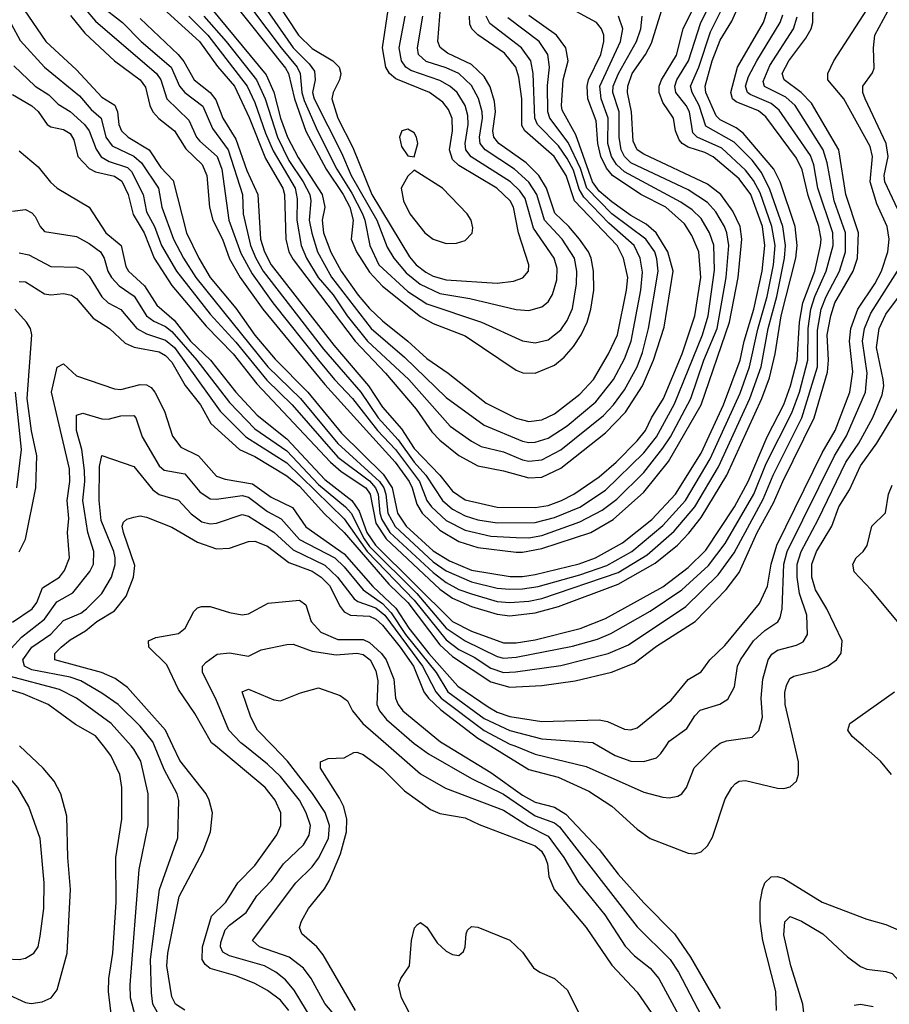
# Model space of a CAD drawing. Header units: inches. Extents: x 1305375 to 1407406, y 744550 to 841633.
# Tile 414 of 509: x 1360192 to 1362921, y 829189 to 832279. Entities that reach past the tile are written whole.
import ezdxf

# ---------------------------------------------------------------- set-up
doc = ezdxf.new("R2010")
doc.units = ezdxf.units.IN
doc.header["$MEASUREMENT"] = 0
doc.layers.add('B3862', color=7, linetype='Continuous')
doc.layers.add('B3863', color=7, linetype='Continuous')

msp = doc.modelspace()

# ---------------------------------------------------------------- linework, layer by layer
at = {"layer": 'B3862', "color": 5}
for points, elevation in [([(1360000, 829396.8), (1360150, 829331.6), (1360190.5, 829329.5), (1360210, 829334.3), (1360236.8, 829350), (1360249.9, 829370.1), (1360256.9, 829403.1), (1360267.8, 829490), (1360268.6, 829570), (1360256.9, 829710), (1360221.1, 829810), (1360186.1, 829870), (1360151.3, 829910), (1360022.1, 830000)], 1540), ([(1360000, 829325.4), (1360003.3, 829323.3), (1360050, 829281.2), (1360130, 829231.9), (1360210, 829194.8), (1360228.1, 829191.9), (1360262.8, 829197.2), (1360290.9, 829210), (1360310, 829234.4), (1360341.5, 829350), (1360351.8, 829550), (1360343.4, 829650), (1360339.7, 829779.7), (1360320.8, 829850), (1360299.9, 829890), (1360265.7, 829930), (1360191.6, 830000)], 1520), ([(1360483.5, 829123.5), (1360471.3, 829230), (1360471.7, 829270), (1360484.9, 829350), (1360494.7, 829510), (1360493.3, 829650), (1360513, 829770), (1360512.1, 829870), (1360506.8, 829910), (1360478.2, 829970), (1360454.8, 830000)], 1480), ([(1360555.6, 829150), (1360540.1, 829210), (1360539.1, 829250), (1360567.4, 829612.6), (1360595.1, 829750), (1360595.6, 829850), (1360571.9, 829951.9), (1360550.7, 829990), (1360541.8, 830000)], 1460), ([(1360624.1, 829164.1), (1360609.9, 829190), (1360605.2, 829225.2), (1360602.9, 829330), (1360630.8, 829549.2), (1360688.1, 829711.9), (1360691.3, 829828.7), (1360686.7, 829850), (1360645.8, 829925.8), (1360615.3, 830000)], 1440), ([(1360710, 829171), (1360681.3, 829190), (1360670, 829213), (1360653.9, 829310), (1360656.5, 829350), (1360692.2, 829527.8), (1360767.3, 829670), (1360791.3, 829730), (1360796.9, 829790), (1360787, 829830), (1360777.2, 829850), (1360694.7, 829954.7), (1360673.1, 830000)], 1420), ([(1361036.7, 829170), (1361010, 829202.1), (1360970, 829232.9), (1360930, 829255), (1360870, 829279), (1360790, 829301.9), (1360774.1, 829314.1), (1360764.9, 829330), (1360765.3, 829370), (1360793.9, 829466.1), (1360838.8, 829510), (1360876.6, 829570), (1360930, 829624.8), (1360999.1, 829720.9), (1361011.9, 829750), (1361011.3, 829790), (1360993.4, 829830), (1360962.5, 829870), (1360806.3, 830000)], 1380), ([(1361110, 829141.1), (1361053.5, 829233.5), (1361025.7, 829265.7), (1360996, 829290), (1360960.6, 829310), (1360850, 829341.9), (1360830, 829352.8), (1360822.3, 829370), (1360823.7, 829383.7), (1360837.2, 829422.8), (1360850, 829437.5), (1360902.4, 829477.6), (1360936, 829530), (1360982.5, 829577.5), (1361020.4, 829630), (1361083.1, 829690), (1361100.2, 829719.7), (1361104.2, 829750), (1361091.5, 829790), (1361069.6, 829830), (1361010, 829904.4), (1360970, 829942.6), (1360898.5, 830000)], 1360), ([(1361230, 829096.7), (1361150, 829191.8), (1361107, 829270), (1361082.7, 829302.7), (1361037.2, 829337.2), (1360944.6, 829370), (1360922.4, 829390), (1361058.9, 829570), (1361110, 829620.8), (1361130, 829647.6), (1361160.6, 829710), (1361164.3, 829750), (1361150.7, 829790.7), (1361111.3, 829851.3), (1361032, 829952), (1360986.2, 830000)], 1340), ([(1361245.7, 829170), (1361144.1, 829344.1), (1361124.1, 829370), (1361077.5, 829410), (1361069.9, 829430), (1361075.9, 829450), (1361098, 829490), (1361148.5, 829551.5), (1361163.1, 829576.9), (1361198.7, 829661.3), (1361217.8, 829730), (1361218.8, 829770), (1361209, 829809), (1361196.1, 829836.1), (1361135.8, 829930), (1361136.3, 829950), (1361159.6, 829960.4), (1361210, 829963.1), (1361241, 829979), (1361250, 829980.2), (1361270, 829972.9), (1361330, 829928.4), (1361399.3, 829859.3), (1361480.8, 829800.8), (1361510, 829787.8), (1361590, 829774.8), (1361633.5, 829753.5), (1361810, 829686.9), (1361829.7, 829670), (1361841, 829650), (1361848.4, 829630), (1361852.8, 829590), (1361869.5, 829549.5), (1361970, 829430.7), (1362050, 829312.3), (1362130, 829227), (1362196.8, 829130)], 1320), ([(1361349.3, 830000), (1361450, 829912.6), (1361528, 829868), (1361710, 829798.8), (1361788.2, 829748.2), (1361850, 829716.4), (1361899.6, 829650), (1361946.2, 829570), (1362027.6, 829470), (1362092.1, 829372.1), (1362121.6, 829341.6), (1362170, 829302.3), (1362198, 829270), (1362307.3, 829067.3)], 1340), ([(1361440.3, 830000), (1361475, 829975), (1361610, 829897.5), (1361710, 829848.9), (1361810, 829780.2), (1361870, 829758.9), (1361886.2, 829746.2), (1362130, 829432.7), (1362232.7, 829330), (1362259.6, 829290), (1362343.2, 829130)], 1360), ([(1361532.9, 830000), (1361670, 829916.6), (1361770, 829845.3), (1361810, 829823.6), (1361870, 829808.4), (1361905.6, 829785.6), (1362010, 829675.2), (1362070, 829598.1), (1362150, 829508.2), (1362246.4, 829410), (1362297.1, 829337.1), (1362390, 829176.6)], 1380), ([(1361669.8, 830000), (1361790, 829926.3), (1361881.9, 829901.9), (1361978, 829858), (1362050.6, 829810.6), (1362130, 829738.8), (1362170.1, 829710.1), (1362290, 829663.2), (1362310, 829662), (1362330, 829667.8), (1362350, 829686.3), (1362365.8, 829714.2), (1362405.9, 829834.1), (1362426.2, 829870), (1362438.3, 829881.7), (1362450, 829889.2), (1362470, 829891.6), (1362570, 829867.3), (1362590, 829866.8), (1362610, 829871.5), (1362629.7, 829890), (1362635.4, 829910), (1362635.5, 829950), (1362624, 830000)], 1420), ([(1361745.4, 830000), (1361810, 829974.6), (1361970, 829935.8), (1362150, 829854.7), (1362210, 829839.8), (1362230, 829837.6), (1362257.3, 829842.7), (1362270, 829850.2), (1362284.5, 829870), (1362308.4, 829931.6), (1362370, 829993), (1362379.2, 830000)], 1440), ([(1362008.1, 830000), (1362060.2, 829970), (1362110, 829952.4), (1362150, 829951), (1362190, 829963), (1362204, 829976), (1362220.1, 830000)], 1460), ([(1362927.5, 829910), (1362892.7, 829952.7), (1362838.6, 830000)], 1380), ([(1362566.9, 829170), (1362564.5, 829230), (1362523.7, 829390), (1362515.3, 829450), (1362515.8, 829510), (1362522.5, 829550), (1362530, 829570.2), (1362550, 829589.4), (1362570, 829590.7), (1362590, 829584.2), (1362710.3, 829510), (1362850, 829456), (1362910, 829440.2), (1362972.5, 829412.5)], 1380), ([(1361473.4, 829050), (1361389.8, 829210), (1361381.1, 829250), (1361387.8, 829270), (1361415.3, 829310), (1361421.2, 829390), (1361430.9, 829429.1), (1361440.5, 829439.5), (1361450, 829446), (1361470, 829431.5), (1361502.4, 829382.4), (1361530, 829356.5), (1361550, 829345.7), (1361570, 829342), (1361584.6, 829355.4), (1361589.8, 829370), (1361592.6, 829410), (1361597.7, 829422.3), (1361610, 829433.4), (1361630, 829431.4), (1361730.1, 829390.1), (1361770, 829353.4), (1361804.1, 829304.1), (1361824, 829290), (1361870.6, 829270.6), (1361910, 829235), (1361983, 829090)], 1280), ([(1362658.7, 829110), (1362648.9, 829190), (1362612.1, 829310), (1362590, 829407), (1362592.4, 829447.6), (1362610, 829465), (1362644.9, 829450), (1362711.8, 829410), (1362790, 829338.8), (1362830, 829308.4), (1362850, 829300.1), (1362910, 829292.6), (1362930, 829285.5), (1362990, 829218.9), (1363050, 829183.6)], 1360), ([(1362810, 829186.4), (1362830, 829190.1), (1362870, 829182)], 1340)]:
    msp.add_lwpolyline(points, dxfattribs=dict(at, elevation=elevation))
at = {"layer": 'B3863', "color": 5}
for points, elevation in [([(1360165.5, 832265.5), (1360193.7, 832213.7), (1360270, 832129.6), (1360379.5, 832039.5), (1360416.6, 831996.6), (1360448.3, 831970), (1360462.9, 831910), (1360482.6, 831882.6), (1360550, 831851), (1360574.2, 831830), (1360628, 831750), (1360638.5, 831690), (1360674.5, 831590), (1360705.8, 831530), (1360744.9, 831470), (1360970.5, 831190), (1361073.3, 831090), (1361190, 830948.5), (1361321.4, 830830), (1361334.5, 830810), (1361340.9, 830790), (1361347.3, 830730), (1361370, 830688.1), (1361490, 830577.6), (1361530, 830549.3), (1361610, 830514.9), (1361690, 830495.5), (1361730, 830492), (1361770, 830492.6), (1361819.2, 830500.8), (1361950, 830536.8), (1362034, 830566), (1362113.2, 830610), (1362210, 830691.8), (1362281.6, 830770), (1362358.9, 830901.1), (1362452.6, 831107.4), (1362482.4, 831190), (1362507.7, 831307.7), (1362537.4, 831410), (1362557, 831510), (1362562.1, 831570), (1362552.5, 831630), (1362515.7, 831735.7), (1362494.3, 831774.3), (1362470, 831806.3), (1362395.3, 831875.3), (1362318.2, 831910), (1362303.8, 831923.8), (1362293.4, 831990), (1362283.1, 832010), (1362251.3, 832050), (1362247.9, 832070), (1362254.3, 832090), (1362290.8, 832150), (1362329, 832270), (1362399.4, 832410)], 1660), ([(1360190, 831866.8), (1360250, 831816.6), (1360288.6, 831768.6), (1360309.8, 831749.8), (1360410.1, 831690), (1360462.2, 831610), (1360510.6, 831570.6), (1360524.7, 831504.7), (1360533.9, 831490), (1360583.7, 831443.6), (1360622.7, 831382.7), (1360676.4, 831336.4), (1360728.4, 831270), (1360791, 831210), (1360870, 831110), (1360937.7, 831037.7), (1361030, 830963.2), (1361150, 830836), (1361234.5, 830770), (1361256.8, 830736.8), (1361281.2, 830670), (1361308.2, 830630), (1361550, 830390.8), (1361610, 830360.5), (1361710, 830323.5), (1361750, 830323.5), (1361810, 830332.9), (1361951.1, 830368.9), (1362030, 830400.2), (1362210, 830499.2), (1362290, 830559.7), (1362345.5, 830614.5), (1362435.4, 830750), (1362477.4, 830830), (1362537.2, 830970), (1362590, 831071.4), (1362611, 831130), (1362631.2, 831210), (1362638.9, 831330), (1362649.1, 831390), (1362687.1, 831490), (1362705.2, 831570), (1362706.4, 831590), (1362699.1, 831630), (1362666.6, 831726.6), (1362647.2, 831807.2), (1362630, 831844.3), (1362533.7, 831973.7), (1362510, 831992.9), (1362440.5, 832020.5), (1362428.7, 832030), (1362423.1, 832050), (1362444.5, 832130), (1362525.9, 832270), (1362565, 832390)], 1580), ([(1360911.2, 832391.2), (1361050, 832190.8), (1361100.2, 832140.2), (1361117, 832117), (1361119.6, 832090), (1361110.5, 832050), (1361115.9, 832030), (1361201.5, 831861.5), (1361232.1, 831790), (1361312.5, 831650), (1361344.7, 831564.7), (1361365.7, 831530), (1361404.9, 831484.9), (1361448.5, 831448.5), (1361510, 831419.8), (1361604.4, 831404.4), (1361750.4, 831369.6), (1361790, 831366.4), (1361830, 831377.6), (1361850, 831393.5), (1361863.6, 831416.4), (1361877.4, 831462.6), (1361878.5, 831498.5), (1361868.8, 831530), (1361804.7, 831624.7), (1361778.1, 831718.1), (1361761.5, 831741.5), (1361731.8, 831770), (1361608.9, 831848.9), (1361592.4, 831870), (1361590, 831890), (1361599.3, 831950), (1361598.4, 831978.4), (1361589.4, 832010), (1361564.3, 832050), (1361541.9, 832070), (1361510, 832087.6), (1361419.4, 832119.4), (1361404, 832130), (1361390.2, 832150), (1361382.9, 832190), (1361401.7, 832290)], 1960), ([(1360957.6, 832397.6), (1361066.9, 832230), (1361110, 832188.8), (1361174.2, 832150), (1361194.2, 832130), (1361199.3, 832110), (1361195.6, 832090), (1361175.3, 832050), (1361172, 832030), (1361190.1, 831970), (1361237.6, 831877.6), (1361297.3, 831730), (1361415.1, 831535.1), (1361435.9, 831510), (1361466.9, 831486.9), (1361490, 831474.5), (1361530, 831462.1), (1361690, 831451.9), (1361741.3, 831458.7), (1361771.1, 831468.9), (1361789.1, 831490), (1361789.9, 831510), (1361756.9, 831610), (1361741.6, 831690), (1361731.1, 831710), (1361689.2, 831750), (1361570, 831821.6), (1361550, 831840.6), (1361541.2, 831870), (1361550.4, 831930), (1361548.8, 831968.8), (1361537.1, 831997.1), (1361519.8, 832019.8), (1361478, 832050), (1361372.7, 832092.7), (1361352.1, 832110), (1361341.3, 832130), (1361331, 832190), (1361348, 832310)], 1980), ([(1360170, 832043.8), (1360230, 832008), (1360250, 831991), (1360278.3, 831950), (1360290, 831942.3), (1360330, 831933.8), (1360350, 831921.4), (1360361.9, 831901.9), (1360374.6, 831850), (1360410, 831812.1), (1360430, 831801.2), (1360490, 831787.8), (1360512.1, 831772.1), (1360532.2, 831730), (1360547.7, 831667.7), (1360583.1, 831610), (1360614.5, 831530), (1360670, 831444.5), (1360777.1, 831317.1), (1360862, 831230), (1360936.5, 831136.5), (1361167.5, 830890), (1361201.3, 830861.3), (1361277.9, 830810), (1361291.8, 830790), (1361310, 830699.1), (1361341.9, 830650), (1361510, 830492.2), (1361550, 830463.9), (1361610, 830437.5), (1361690, 830413.6), (1361730, 830408.1), (1361810, 830418.1), (1361882.4, 830437.6), (1362070, 830507.7), (1362186, 830574), (1362255.7, 830630), (1362292.2, 830667.8), (1362330, 830717.1), (1362410.4, 830849.6), (1362520.9, 831090), (1362544.5, 831155.5), (1362562.5, 831230), (1362581.5, 831350), (1362627.7, 831530), (1362631.3, 831570), (1362625.1, 831630), (1362578, 831770), (1362558.2, 831810), (1362462.6, 831922.6), (1362439.7, 831939.7), (1362390, 831964.3), (1362377.1, 831977.1), (1362345, 832050), (1362343.3, 832070), (1362364.5, 832150), (1362390, 832214.4), (1362426.1, 832273.9), (1362460, 832350)], 1620), ([(1360174.2, 832134.2), (1360240.3, 832070), (1360283.3, 832043.3), (1360313.2, 832013.2), (1360350, 831990.8), (1360395.4, 831950), (1360410.4, 831930.4), (1360432.6, 831872.6), (1360448.3, 831848.3), (1360473.3, 831833.3), (1360530, 831815.2), (1360542.9, 831802.9), (1360579.9, 831730), (1360590, 831675.5), (1360614.6, 831630), (1360636.8, 831570), (1360684.5, 831490), (1360790, 831354.6), (1360870, 831266.9), (1360967.7, 831147.7), (1361046.6, 831070), (1361190, 830906.3), (1361290, 830831.6), (1361308.9, 830810), (1361317.1, 830790), (1361322.5, 830730), (1361328.5, 830710), (1361353.7, 830670), (1361490, 830544), (1361530, 830512.6), (1361570, 830491.2), (1361610, 830476.8), (1361690, 830453.5), (1361730, 830450.3), (1361790, 830454.1), (1361830, 830463), (1362070, 830544.2), (1362160.5, 830599.5), (1362246, 830674), (1362310.8, 830750), (1362384.4, 830875.6), (1362483.1, 831090), (1362518.3, 831190), (1362540.5, 831310), (1362567.9, 831410), (1362591.4, 831530), (1362594.6, 831570), (1362586.2, 831630), (1362546.3, 831746.3), (1362519.2, 831799.2), (1362490, 831837.6), (1362434.4, 831894.4), (1362345.1, 831945.1), (1362324.1, 832010), (1362301.7, 832050), (1362297.2, 832070), (1362323.5, 832130), (1362359.6, 832240.4), (1362414, 832350)], 1640), ([(1360192.7, 832330), (1360274.5, 832210), (1360370, 832121.6), (1360450, 832035.6), (1360490.2, 832010.2), (1360499.3, 831990), (1360503.5, 831950), (1360511.6, 831930), (1360533, 831910), (1360597.9, 831870), (1360635.1, 831815.1), (1360673.7, 831773.7), (1360716, 831610), (1360754.4, 831530), (1360789.8, 831470), (1360870, 831374.1), (1360930, 831288.6), (1360993.7, 831213.7), (1361096.4, 831110), (1361201.4, 830981.4), (1361333, 830853), (1361361.3, 830810), (1361377.9, 830730), (1361405, 830690), (1361490, 830612), (1361540.9, 830580.9), (1361610, 830551.6), (1361731.3, 830531.3), (1361770, 830531.3), (1361810, 830537.6), (1361948.1, 830571.9), (1361998.4, 830590), (1362083.1, 830636.9), (1362175.9, 830710), (1362250, 830790), (1362330, 830918.5), (1362400.4, 831070), (1362452.4, 831210), (1362465, 831270), (1362495.3, 831370), (1362521.4, 831490), (1362530.6, 831570), (1362522.5, 831630), (1362485.9, 831730), (1362450, 831779.6), (1362368.1, 831848.1), (1362341.8, 831861.8), (1362290, 831878.7), (1362271, 831890), (1362261.5, 831901.5), (1362250.2, 831930), (1362243.4, 831970), (1362210, 832019.1), (1362198.3, 832050), (1362198.3, 832070), (1362205.6, 832090), (1362252.5, 832167.5), (1362273.9, 832250), (1362332.8, 832370)], 1680), ([(1360849.7, 832349.7), (1361026.4, 832126.4), (1361035.3, 832110), (1361054.6, 832030), (1361090, 831928.9), (1361153.5, 831810), (1361207.3, 831730), (1361227.6, 831690), (1361238.1, 831650), (1361232.7, 831590), (1361249.4, 831550), (1361290, 831486.8), (1361330, 831442.4), (1361450, 831347.9), (1361490, 831325.7), (1361590, 831287.2), (1361750, 831179.3), (1361771, 831171), (1361810, 831170.1), (1361870, 831194.9), (1361900.4, 831219.6), (1361930, 831253.4), (1361954.2, 831290), (1361972.5, 831330), (1361984.3, 831370), (1361993.4, 831430), (1361992.6, 831490), (1361985.5, 831530), (1361977.3, 831550), (1361948.6, 831590), (1361914.9, 831630), (1361871.3, 831671.3), (1361844.7, 831750), (1361821.3, 831790), (1361781, 831830), (1361695.4, 831890), (1361679.4, 831910), (1361677.1, 831930), (1361685, 831990), (1361682.4, 832022.4), (1361668.5, 832068.5), (1361650, 832100.6), (1361610, 832138.4), (1361534.1, 832174.1), (1361511.2, 832191.2), (1361504.2, 832210), (1361513.3, 832330)], 1920), ([(1360875, 832375), (1361012.6, 832190), (1361062.5, 832130), (1361071.9, 832110), (1361077.2, 832050), (1361085, 832025), (1361126.9, 831930), (1361187.4, 831810), (1361234.3, 831734.3), (1361267.8, 831670), (1361275.5, 831650), (1361290.3, 831570), (1361318.8, 831510), (1361410, 831426.3), (1361470, 831387.6), (1361641, 831330), (1361770, 831271.1), (1361810, 831264.5), (1361850, 831274.3), (1361890, 831306.1), (1361910, 831335), (1361927.1, 831372.9), (1361939.7, 831450), (1361939.9, 831490), (1361933.4, 831530), (1361894.1, 831590), (1361838.7, 831650), (1361815.1, 831730), (1361790, 831769.4), (1361744.6, 831810), (1361653.1, 831870), (1361637.1, 831890), (1361634.6, 831910), (1361644, 831970), (1361643.1, 831990), (1361631.9, 832031.9), (1361610, 832072.4), (1361570.1, 832110.1), (1361530, 832127.9), (1361467.1, 832147.1), (1361443.3, 832170), (1361440.6, 832190), (1361457.5, 832290)], 1940), ([(1360190, 831456.8), (1360210, 831455.8), (1360270, 831418.5), (1360290, 831415.5), (1360330, 831419.6), (1360354.5, 831414.5), (1360370, 831404.2), (1360422.5, 831342.6), (1360473.9, 831310), (1360523.5, 831263.5), (1360551, 831251), (1360630, 831236.6), (1360650, 831225), (1360670, 831203.9), (1360711, 831131), (1360759.3, 831070), (1360792.3, 831012.2), (1360882.2, 830930), (1360930, 830908.2), (1361030, 830848), (1361070, 830815.6), (1361148.7, 830728.7), (1361210, 830669.5), (1361350, 830508.1), (1361409.8, 830449.8), (1361510, 830317.1), (1361550, 830281.1), (1361670, 830201.2), (1361730, 830184.9), (1361830, 830189.2), (1361935.5, 830204.5), (1362048.9, 830231.1), (1362120.3, 830259.7), (1362190, 830312.7), (1362311.3, 830390), (1362409.2, 830490.8), (1362450, 830544.2), (1362505.9, 830670), (1362557.5, 830762.5), (1362586.2, 830830), (1362684.6, 831030), (1362726.8, 831173.2), (1362730.3, 831210), (1362726.1, 831290), (1362737.2, 831350), (1362750.2, 831390), (1362807.8, 831490), (1362820.5, 831530), (1362824.1, 831610), (1362784.3, 831730), (1362762.4, 831870), (1362677, 832017), (1362644.5, 832050), (1362590.3, 832090), (1362584.9, 832110), (1362605.1, 832150), (1362659, 832221), (1362675.7, 832250), (1362681.2, 832270), (1362681.5, 832330)], 1520), ([(1360370, 832344.9), (1360430, 832274.1), (1360621.5, 832110), (1360634.5, 832090), (1360654.1, 832030), (1360723, 831963), (1360747.2, 831910), (1360757.4, 831897.4), (1360811.3, 831850), (1360826.5, 831810), (1360848.3, 831650), (1360885.8, 831545.8), (1360921.5, 831481.5), (1360986.8, 831390), (1361130, 831210.3), (1361179.4, 831150), (1361236.5, 831090), (1361314.3, 830990), (1361371.6, 830930), (1361446.6, 830830), (1361470, 830770.1), (1361484.2, 830750), (1361530, 830707.7), (1361590, 830677.3), (1361670, 830658.3), (1361750, 830653.8), (1361790, 830653.5), (1361830, 830660.2), (1361950, 830703), (1362020.2, 830739.8), (1362065.6, 830774.4), (1362150, 830857.7), (1362210, 830934.7), (1362234.1, 830970), (1362297.5, 831090), (1362339, 831210), (1362380.3, 831310), (1362409, 831470), (1362416.8, 831570), (1362411.4, 831610), (1362403.4, 831630), (1362375.9, 831675.9), (1362350, 831704.9), (1362290, 831744.8), (1362110, 831829.3), (1362089.7, 831849.7), (1362079.5, 831870), (1362072.6, 831910), (1362072.8, 831990), (1362053.7, 832050), (1362054.4, 832070), (1362071.4, 832110), (1362127.7, 832210), (1362140.9, 832250), (1362144.8, 832290)], 1740), ([(1360444.8, 832324.8), (1360515, 832270), (1360573, 832210), (1360667.4, 832130), (1360693.3, 832070), (1360710, 832050.1), (1360766.9, 832006.9), (1360797.6, 831937.6), (1360846.3, 831870), (1360891.6, 831730), (1360893.8, 831670), (1360916.3, 831570), (1360932.7, 831530), (1360955.8, 831490), (1361145.2, 831245.2), (1361262.5, 831110), (1361317.2, 831030), (1361380.1, 830960.1), (1361430, 830890.5), (1361466.6, 830850), (1361518.9, 830770), (1361550, 830743), (1361590, 830721.6), (1361630, 830709), (1361690, 830700), (1361810, 830701.1), (1361870, 830716.8), (1361950, 830749.1), (1362030, 830802.4), (1362150, 830919.6), (1362190, 830970.1), (1362246.2, 831073.8), (1362334.4, 831290), (1362352.7, 831350), (1362372.5, 831492.5), (1362370, 831570.8), (1362356.8, 831610), (1362330, 831654.8), (1362302, 831682), (1362266.7, 831706.7), (1362090, 831801.5), (1362064.7, 831824.7), (1362048.9, 831850), (1362037.9, 831890), (1362038.4, 831970), (1362016.6, 832030), (1362012.2, 832070), (1362077.7, 832210), (1362084.6, 832250), (1362071.5, 832290)], 1760), ([(1360570, 832282.3), (1360689.4, 832169.4), (1360707.4, 832147.4), (1360739.3, 832090), (1360790, 832050.1), (1360807.1, 832027.1), (1360829.6, 831970), (1360870, 831903.6), (1360905.2, 831805.2), (1360939.4, 831730), (1360947.7, 831590), (1360960.2, 831550), (1360981.7, 831510), (1361177.7, 831257.7), (1361286.7, 831130), (1361330, 831063.2), (1361390, 830995.5), (1361430, 830933.1), (1361510.3, 830850), (1361550, 830799.4), (1361590, 830772.1), (1361690, 830749.5), (1361810, 830748.2), (1361850, 830754.7), (1361892.5, 830770), (1361930.8, 830790), (1362010, 830844), (1362063.9, 830890), (1362130, 830957.3), (1362155.4, 830990), (1362174.3, 831030), (1362212.1, 831090), (1362271.1, 831230), (1362310.8, 831350), (1362329.5, 831470), (1362323.5, 831550), (1362301.4, 831601.4), (1362278.1, 831638.1), (1362219.4, 831690), (1362141.2, 831730), (1362051.8, 831790), (1362033, 831813), (1362015.8, 831850), (1362005.7, 831890), (1362001.4, 831961.4), (1361974.8, 832030), (1361972.5, 832070), (1361976.8, 832090), (1362015.2, 832170), (1362024.7, 832210), (1362024.5, 832230), (1362017.5, 832250), (1362002.2, 832270), (1361890.4, 832330.4)], 1780), ([(1360610, 832344), (1360755.9, 832210), (1360812.3, 832132.3), (1360866.2, 832070), (1360912.1, 831972.1), (1360963.6, 831843.6), (1361017.5, 831750), (1361023.2, 831730), (1361026.7, 831590), (1361037, 831550), (1361050, 831525.9), (1361244.4, 831270), (1361339.6, 831170), (1361436.4, 831056.4), (1361485.7, 830985.7), (1361510, 830959.3), (1361570, 830911.4), (1361630, 830878.9), (1361710, 830863.6), (1361790, 830840.9), (1361830, 830843.6), (1361890, 830872), (1362030, 830982.1), (1362093, 831047), (1362145.9, 831130), (1362180.9, 831210), (1362213.8, 831313.8), (1362242.6, 831490), (1362225.7, 831550), (1362189.6, 831609.6), (1362157.6, 831637.6), (1362110, 831663.9), (1362050, 831706.8), (1362010, 831741.1), (1361989.6, 831769.6), (1361937.5, 831917.5), (1361894.5, 831994.5), (1361891.7, 832010), (1361897.4, 832090), (1361912.7, 832150), (1361906.2, 832190), (1361876.6, 832230), (1361790, 832292.2)], 1820), ([(1362963.6, 831650), (1362906.7, 831770), (1362904.9, 831790), (1362917.2, 831850), (1362910.6, 831890), (1362845.1, 832030), (1362838, 832050), (1362837.3, 832070), (1362867.9, 832112.1), (1362873.5, 832126.5), (1362870.9, 832190), (1362875.7, 832230), (1362930, 832330.2)], 1460), ([(1360170, 830387.9), (1360230.9, 830430), (1360245.6, 830450), (1360264.2, 830495.8), (1360317.3, 830530), (1360332.4, 830550), (1360348.6, 830590), (1360341.9, 830670), (1360346.3, 830713.7), (1360340.6, 830770), (1360349.2, 830830), (1360348.2, 830870), (1360291.6, 831110), (1360310, 831188.2), (1360330, 831198.8), (1360370, 831161.5), (1360490, 831120.3), (1360510, 831118), (1360570, 831134.5), (1360590, 831133.2), (1360604.4, 831124.4), (1360616.3, 831110), (1360646.1, 831050), (1360671.6, 830971.6), (1360697.6, 830937.6), (1360753, 830910), (1360810, 830846.7), (1360836.7, 830836.7), (1360922.4, 830822.4), (1360980.8, 830780.8), (1361048.1, 830748.1), (1361090, 830687.7), (1361210, 830602.9), (1361300.7, 830500.7), (1361371.9, 830431.9), (1361413, 830370), (1361475.7, 830290), (1361567.1, 830187.1), (1361662.2, 830122.2), (1361690, 830106.4), (1361730, 830092.1), (1361830, 830076.7), (1362010, 830082), (1362036.7, 830076.7), (1362090, 830052.5), (1362110, 830050.7), (1362130, 830056.8), (1362236.6, 830143.4), (1362290, 830208.8), (1362330, 830233), (1362357.8, 830270), (1362404.9, 830315.1), (1362512.9, 830447.1), (1362538.2, 830501.8), (1362549.6, 830570), (1362567.8, 830630), (1362710, 830919.4), (1362750.4, 830990), (1362796.9, 831110), (1362806.3, 831173.7), (1362796.2, 831270), (1362800.3, 831310), (1362822, 831370), (1362875.8, 831450), (1362896.3, 831490), (1362916.2, 831550), (1362920.3, 831590), (1362913.7, 831630), (1362881.4, 831701.4), (1362860.5, 831770), (1362868.3, 831850), (1362861, 831881), (1362778.4, 832030), (1362727.5, 832090), (1362727.5, 832110), (1362746.7, 832150), (1362850.3, 832309.7)], 1480), ([(1360170, 831678), (1360210, 831683.1), (1360230, 831673.1), (1360241.2, 831661.2), (1360256.2, 831630), (1360270, 831613.8), (1360370, 831598.6), (1360410, 831577), (1360446.2, 831550), (1360457.4, 831530), (1360468.2, 831490), (1360480.4, 831470), (1360503.9, 831443.9), (1360551.4, 831411.4), (1360589.7, 831349.7), (1360612.9, 831332.9), (1360650, 831315.9), (1360670, 831299.9), (1360748.1, 831210), (1360850, 831077.9), (1360930, 830995.5), (1361030, 830926.2), (1361130, 830819.9), (1361214.4, 830750), (1361232, 830730), (1361272.9, 830650), (1361290, 830625.7), (1361437.8, 830477.8), (1361530, 830369.9), (1361589.9, 830330.1), (1361690, 830280.8), (1361710, 830275.8), (1361750, 830278.6), (1361927.1, 830312.9), (1362005.1, 830334.9), (1362047, 830353), (1362170, 830422.4), (1362270.1, 830489.9), (1362353.6, 830566.4), (1362405.3, 830634.7), (1362495.3, 830790), (1362534.3, 830885.7), (1362615.3, 831044.7), (1362639, 831110), (1362664.8, 831210), (1362666.5, 831310), (1362674.4, 831370), (1362686.9, 831410), (1362722.6, 831490), (1362745, 831570), (1362743.6, 831610), (1362696.8, 831750), (1362683.7, 831823.7), (1362673, 831853), (1362575.2, 831995.2), (1362550, 832015.8), (1362484, 832044), (1362475.9, 832050), (1362469.5, 832070), (1362479.4, 832100.6), (1362505.1, 832150), (1362578.1, 832270), (1362586.5, 832293.5)], 1560), ([(1360190, 831547.3), (1360220.8, 831540.8), (1360290, 831504.4), (1360370, 831502.1), (1360390, 831493.9), (1360410, 831474.2), (1360450, 831409.1), (1360470, 831390.1), (1360510, 831369.2), (1360559.9, 831310), (1360590, 831293.1), (1360650, 831273.4), (1360677.7, 831250), (1360821, 831050), (1360901.5, 830970), (1361030, 830887.9), (1361210, 830712.4), (1361282, 830610), (1361430, 830457.7), (1361530, 830332.8), (1361570, 830302.6), (1361618.4, 830278.4), (1361670, 830243.9), (1361710, 830230.9), (1361747.7, 830232.3), (1361890, 830252.2), (1362038.9, 830290), (1362102.6, 830317.4), (1362282, 830438), (1362383.5, 830536.5), (1362434.2, 830605.8), (1362525.4, 830774.6), (1362555.8, 830850), (1362646.3, 831030), (1362695, 831190), (1362695.8, 831304.2), (1362707.4, 831370), (1362722.9, 831410), (1362764.2, 831490), (1362782.8, 831550), (1362783.3, 831610), (1362747.8, 831710), (1362725.5, 831830), (1362712.9, 831870), (1362625, 832010), (1362595.8, 832035.8), (1362528.8, 832068.8), (1362524.6, 832084.7), (1362545.4, 832134.6), (1362620.5, 832250), (1362631.8, 832288.2)], 1540), ([(1360351.6, 832291.6), (1360396.9, 832236.9), (1360490, 832149.7), (1360570.4, 832090), (1360587.1, 832067.1), (1360600.9, 832010), (1360610.1, 831990), (1360628.8, 831968.8), (1360678.2, 831930), (1360713.3, 831873.3), (1360764.3, 831824.3), (1360779, 831790), (1360787.9, 831690), (1360797.7, 831650), (1360828.1, 831590), (1360850, 831528.2), (1360884.4, 831470), (1360955.5, 831370), (1361150, 831134), (1361370, 830890), (1361413.8, 830830), (1361423.9, 830810), (1361438.4, 830758.4), (1361455, 830730), (1361510, 830676.7), (1361570, 830641.8), (1361630, 830622.5), (1361750, 830608.5), (1361770, 830607.9), (1361830, 830619), (1361983.9, 830670), (1362054.5, 830710), (1362150, 830796.4), (1362227.6, 830892.4), (1362330, 831070), (1362419.7, 831330), (1362446.6, 831470), (1362458.5, 831590), (1362452.8, 831630), (1362430, 831678.1), (1362391.8, 831730), (1362350, 831763), (1362150, 831856.6), (1362130, 831870.9), (1362117.2, 831897.2), (1362111.7, 831990), (1362099.4, 832050), (1362099.8, 832070), (1362113.9, 832110), (1362156.2, 832170), (1362174.8, 832205.2), (1362206.3, 832306.3)], 1720), ([(1360723.2, 832290), (1360782.5, 832230), (1360905.7, 832070), (1360930, 832018.5), (1360962.9, 831922.9), (1360987.2, 831867.2), (1361056.3, 831750), (1361063.2, 831716.8), (1361061.9, 831650), (1361074.9, 831570), (1361091.8, 831530), (1361128.5, 831470), (1361175.9, 831415.9), (1361219.9, 831350), (1361283.2, 831270), (1361413, 831150), (1361543, 831003), (1361610, 830956), (1361640, 830940), (1361710, 830923.2), (1361770, 830897.7), (1361790, 830893.9), (1361830, 830897.8), (1361890, 830928.9), (1362023.6, 831036.4), (1362054.9, 831070), (1362090, 831117.7), (1362130, 831189.6), (1362145.8, 831234.2), (1362165.4, 831310), (1362195.4, 831490), (1362191.7, 831528.3), (1362184.6, 831550), (1362157, 831590), (1362050, 831669.2), (1361971.8, 831750), (1361951.9, 831811.9), (1361913, 831893), (1361855.8, 831970), (1361849.3, 831990), (1361847.9, 832072.1), (1361854.4, 832130), (1361849.6, 832170), (1361821.7, 832210), (1361724.1, 832284.1)], 1840), ([(1360770, 832290.3), (1360840.1, 832210), (1360934.9, 832090), (1360962.1, 832030), (1361000.6, 831910), (1361037.1, 831837.1), (1361081.9, 831770), (1361102.1, 831730), (1361105.7, 831710), (1361099.9, 831650), (1361108.6, 831608.6), (1361126.5, 831550), (1361170, 831470.4), (1361294.6, 831310), (1361399.6, 831219.6), (1361530, 831093.1), (1361650, 831007), (1361770, 830956.6), (1361790, 830952.6), (1361810, 830953.2), (1361850, 830965.5), (1361910, 831004.4), (1361999.8, 831080.2), (1362054.9, 831150), (1362090, 831214.2), (1362110.9, 831270), (1362141.5, 831430), (1362146.1, 831486.1), (1362138.9, 831530), (1362120.4, 831570), (1362040.5, 831640.5), (1361961.9, 831721.9), (1361947.4, 831747.4), (1361930, 831806.8), (1361910, 831843.3), (1361882.8, 831882.8), (1361817, 831950), (1361808.4, 831970), (1361803.7, 832110), (1361796.4, 832150), (1361767, 832190), (1361666.9, 832266.9), (1361656, 832290)], 1860), ([(1360790, 832317.6), (1360965.5, 832105.5), (1360990, 832051.1), (1361010.5, 831970), (1361032.2, 831910), (1361066.2, 831846.2), (1361140.7, 831730), (1361149.6, 831690.4), (1361141, 831650), (1361145.8, 831610), (1361168.9, 831548.9), (1361201.3, 831490), (1361254.2, 831414.2), (1361290, 831372.6), (1361330, 831333.6), (1361410.3, 831270.3), (1361470, 831215.5), (1361536.2, 831170), (1361655.9, 831075.9), (1361750, 831028.5), (1361790, 831018.2), (1361830, 831023.4), (1361870, 831041.7), (1361950, 831103.4), (1361992.7, 831150), (1362040.1, 831230), (1362067.8, 831290), (1362096.5, 831430), (1362099.8, 831470), (1362086.6, 831530), (1362066.5, 831570), (1361933.4, 831710), (1361907.2, 831790), (1361869.3, 831849.3), (1361777.3, 831930), (1361767.2, 831947.2), (1361768.1, 832030), (1361758.5, 832098.5), (1361748.5, 832130), (1361713.6, 832173.6), (1361630, 832231.5), (1361610.6, 832250), (1361604.9, 832264.9), (1361603.8, 832290)], 1880), ([(1362220.1, 830000), (1362230, 830014.8), (1362285.2, 830054.8), (1362310, 830094.2), (1362327.5, 830112.5), (1362389.4, 830130.6), (1362413.6, 830146.4), (1362434.8, 830185.2), (1362444, 830250), (1362453.9, 830270), (1362494.5, 830330), (1362530, 830362.2), (1362570.6, 830389.4), (1362578.3, 830401.7), (1362584.2, 830430), (1362589.4, 830570), (1362600.3, 830610), (1362748.8, 830910), (1362786.8, 830973.2), (1362846.5, 831110), (1362851.1, 831170), (1362836.1, 831270), (1362842.5, 831310), (1362862.5, 831357.5), (1362958.9, 831510)], 1460), ([(1362379.2, 830000), (1362390, 830008.2), (1362410, 830016), (1362490, 830027.8), (1362511.8, 830048.2), (1362523.2, 830090), (1362518.9, 830150), (1362523.5, 830210), (1362540.6, 830270), (1362552.3, 830287.7), (1362570, 830300.8), (1362630, 830316.1), (1362650, 830327), (1362664.1, 830350), (1362661.5, 830410), (1362638.8, 830478.8), (1362631.8, 830530), (1362631.9, 830570), (1362643.9, 830610), (1362697.6, 830710), (1362784.6, 830890), (1362824.7, 830950), (1362869.2, 831030.8), (1362898.5, 831101.5), (1362903.4, 831130), (1362901.5, 831150), (1362881, 831250), (1362888.8, 831310), (1362910, 831354.5), (1363009.9, 831490)], 1440), ([(1360190, 830608.6), (1360210, 830649.1), (1360242.3, 830810), (1360246.2, 830910), (1360229.2, 830989.2), (1360215.1, 831090), (1360230.7, 831290), (1360225.6, 831310), (1360213.4, 831330), (1360177, 831370)], 1520), ([(1360183.3, 830810), (1360197.5, 830930), (1360179.4, 831110)], 1540), ([(1362624, 830000), (1362594, 830130), (1362592.7, 830167.3), (1362597.8, 830190), (1362608.8, 830211.2), (1362621.4, 830218.6), (1362690, 830235.5), (1362729.1, 830250.9), (1362754.6, 830270), (1362769.4, 830290.6), (1362772.7, 830330), (1362725.1, 830430), (1362689.1, 830490), (1362677.6, 830530), (1362677.7, 830570), (1362692.6, 830610), (1362740.2, 830690), (1362762.7, 830750), (1362796.2, 830803.8), (1362830, 830879.4), (1362882, 830950), (1362966.8, 831090)], 1420), ([(1360133.2, 830270), (1360198.3, 830341.7), (1360270, 830398.3), (1360308.2, 830451.8), (1360359.1, 830480.9), (1360412.4, 830547.6), (1360423.5, 830570), (1360425.2, 830610), (1360405.7, 830670), (1360390.5, 830770), (1360396.9, 830830), (1360395.7, 830864.3), (1360387, 830930), (1360370.2, 830990), (1360370, 831038), (1360390, 831043.9), (1360450, 831026.1), (1360470, 831025.5), (1360510, 831035.5), (1360550, 831036.9), (1360556.5, 831030), (1360576.1, 830970), (1360630, 830879.2), (1360645.7, 830865.7), (1360710, 830854), (1360757.6, 830797.6), (1360790, 830775.8), (1360810, 830773.8), (1360890, 830785.4), (1360910, 830780.9), (1360970, 830736.1), (1361012.8, 830712.8), (1361070, 830648.1), (1361180.9, 830590), (1361210, 830562.4), (1361269.9, 830489.9), (1361330, 830446.7), (1361358, 830418), (1361403, 830350), (1361499, 830230), (1361535, 830170), (1361650, 830086.6), (1361730, 830048.8), (1361830, 830022.8), (1361990, 830010.5), (1362008.1, 830000)], 1460), ([(1360615.3, 830000), (1360610, 830012.9), (1360570, 830061.8), (1360500.8, 830130), (1360450, 830166.1), (1360384.2, 830204.2), (1360350, 830215.8), (1360230, 830238.8), (1360207.2, 830250), (1360202.2, 830270), (1360230.7, 830310), (1360290, 830350.4), (1360330, 830393.3), (1360383.6, 830416.4), (1360401.8, 830430), (1360450, 830478.3), (1360480.3, 830530), (1360491.2, 830568.8), (1360491.9, 830590), (1360487.7, 830610), (1360447.5, 830707.5), (1360441.1, 830770), (1360442.9, 830877.1), (1360450, 830911), (1360550, 830876.8), (1360610, 830803.7), (1360630, 830789.3), (1360690, 830771.5), (1360730, 830727.8), (1360763.2, 830703.2), (1360790, 830697.2), (1360810, 830699.5), (1360890, 830726.2), (1360910, 830720.8), (1360990, 830670.6), (1361050, 830615.1), (1361150, 830566.9), (1361189.8, 830529.8), (1361241.3, 830461.3), (1361252.8, 830452.8), (1361310, 830433.5), (1361337.8, 830410), (1361456, 830250), (1361497.9, 830170), (1361514.4, 830150), (1361650, 830048), (1361730, 830006.1), (1361745.4, 830000)], 1440), ([(1362946.5, 830390), (1362863.9, 830490), (1362810, 830546.5), (1362805.8, 830570), (1362817, 830590), (1362838.9, 830610), (1362851.2, 830628.8), (1362866.3, 830690), (1362908.3, 830731.7), (1362918.5, 830790), (1362930, 830818.5)], 1380), ([(1360673.1, 830000), (1360649.3, 830050), (1360530, 830183.8), (1360491.4, 830211.4), (1360448.4, 830230), (1360302.2, 830270), (1360301.9, 830290), (1360322.5, 830310), (1360350, 830332.8), (1360399.1, 830360.9), (1360434.6, 830390), (1360490, 830423.5), (1360526.4, 830470), (1360549.5, 830530), (1360553.5, 830566.5), (1360518, 830670), (1360513.3, 830690), (1360517.6, 830702.4), (1360528.3, 830711.7), (1360550, 830718), (1360570, 830721.5), (1360590, 830717.7), (1360670, 830686.6), (1360750, 830639.4), (1360810, 830618.7), (1360850, 830620.1), (1360910, 830641.7), (1360930, 830642.2), (1360970, 830626.6), (1361036.1, 830576.1), (1361110, 830548.1), (1361138.1, 830530), (1361163.7, 830503.7), (1361197.3, 830437.3), (1361210, 830421.2), (1361230.2, 830410.2), (1361290, 830407), (1361310, 830398.2), (1361330, 830379.2), (1361385.9, 830310), (1361427.3, 830250), (1361460.7, 830170), (1361474.6, 830150), (1361513.6, 830113.6), (1361630, 830024.4), (1361669.8, 830000)], 1420), ([(1360806.3, 830000), (1360794.3, 830010), (1360742.1, 830102), (1360690, 830177.5), (1360654.1, 830254.1), (1360597.8, 830310), (1360596.4, 830330), (1360619.8, 830340.2), (1360690, 830352.7), (1360711.6, 830370), (1360738.1, 830421.9), (1360750, 830433.6), (1360762.8, 830437.2), (1360790, 830437.8), (1360850, 830418.4), (1360890, 830411.5), (1360910, 830414.8), (1360971.6, 830448.4), (1361070, 830457.6), (1361090, 830443.2), (1361106.2, 830390), (1361136.9, 830356.9), (1361190, 830333.6), (1361270, 830333.9), (1361290, 830324.6), (1361327.8, 830290), (1361342.3, 830270), (1361365.7, 830210), (1361371.1, 830150), (1361379.3, 830130), (1361394.7, 830110), (1361512.5, 830012.5), (1361532.9, 830000)], 1380), ([(1360898.5, 830000), (1360886, 830010), (1360848.6, 830050), (1360807.5, 830147.5), (1360765.5, 830230), (1360766.1, 830250), (1360777.3, 830262.7), (1360811.9, 830288.1), (1360850, 830291.9), (1360910, 830282), (1360950, 830301.7), (1361030, 830318.8), (1361050, 830319.4), (1361110, 830296.9), (1361185.5, 830285.5), (1361250, 830291.6), (1361270, 830286.7), (1361291.3, 830270), (1361310, 830236), (1361316, 830204), (1361312.5, 830130), (1361321.4, 830110), (1361343.1, 830083.1), (1361430, 830007.4), (1361440.3, 830000)], 1360), ([(1360541.8, 830000), (1360479, 830070), (1360370, 830150.3), (1360317.3, 830177.3), (1360158.7, 830218.7)], 1460), ([(1360454.8, 830000), (1360430, 830031.9), (1360366.9, 830066.9), (1360281.3, 830130), (1360203.1, 830163.1), (1360126, 830186.1)], 1480), ([(1360986.2, 830000), (1360938.6, 830050), (1360917.6, 830090), (1360890, 830170.3), (1360910, 830178.5), (1360990, 830144.2), (1361010, 830141.8), (1361073.6, 830166.4), (1361130, 830182.2), (1361197.8, 830157.8), (1361221.1, 830141.1), (1361236.6, 830110), (1361268.6, 830070), (1361349.3, 830000)], 1340), ([(1362838.6, 830000), (1362804.3, 830030), (1362790.6, 830050), (1362796.5, 830070), (1362937.4, 830170)], 1380)]:
    msp.add_lwpolyline(points, dxfattribs=dict(at, elevation=elevation))
at = {"layer": 'B3863', "color": 5, "elevation": 2020}
for points in [[(1361410, 831935.5), (1361390.7, 831930), (1361384.2, 831910), (1361390, 831881.1), (1361410, 831851.4), (1361430, 831848), (1361440.9, 831890), (1361437.1, 831910), (1361430, 831923.5)], [(1361430, 831806.2), (1361410, 831787.3), (1361389.3, 831750), (1361396.6, 831710), (1361415.9, 831670), (1361462.9, 831610), (1361490, 831589.8), (1361530, 831576.3), (1361562.4, 831577.6), (1361590, 831586.3), (1361611.4, 831608.6), (1361614, 831626), (1361608.4, 831650), (1361595.8, 831670), (1361518.5, 831750)]]:
    msp.add_lwpolyline(points, close=True, dxfattribs=at)

doc.saveas('drawing.dxf')
